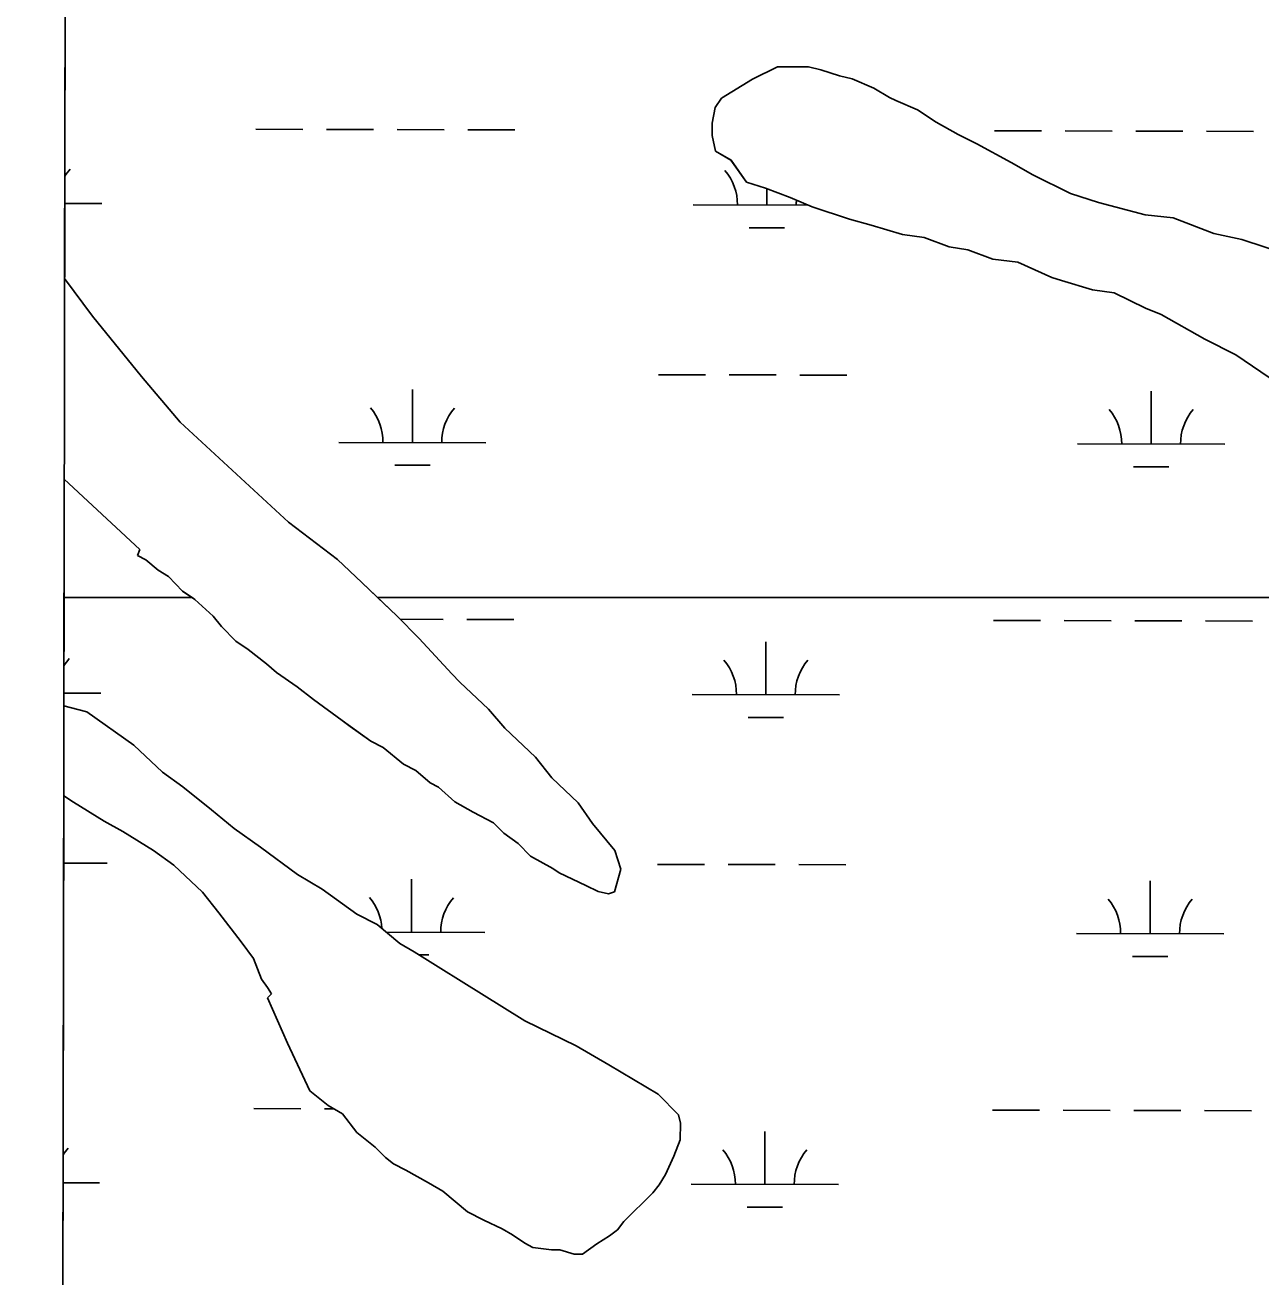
# Model space of a CAD drawing. Extents: x 3219052 to 3256913, y 800770 to 826146.
# Drawn here: x 3223220 to 3224059, y 822305 to 823156 of the extents above; entities that cross this region are included whole.
import ezdxf

# ---------------------------------------------------------------- set-up
doc = ezdxf.new("R2010")
doc.units = 0
for name, color, linetype in [('V-GRID-FRAM', 7, 'Continuous'), ('V-SITE-VEGE', 7, 'Continuous'), ('V-WETL-SWMP', 7, 'Continuous')]:
    doc.layers.add(name, color=color, linetype=linetype)

msp = doc.modelspace()

# ---------------------------------------------------------------- linework, layer by layer
at = {"layer": 'V-GRID-FRAM'}
for points in [[(3223248.62, 824370.11), (3254658.46, 824333.57), (3254645.23, 806146.92), (3223219.52, 806183.49), (3223248.62, 824370.11)], [(3223219.52, 806183.49), (3223248.62, 824370.11)]]:
    msp.add_lwpolyline(points, dxfattribs=at)
at = {"layer": 'V-SITE-VEGE'}
for p, q in [((3223248.62, 824370.11), (3223246.4, 822983.95)), ((3223713.78, 823119.17), (3223730.67, 823127.68)), ((3223730.67, 823127.68), (3223751.82, 823127.76)), ((3223751.82, 823127.76), (3223760.29, 823125.67)), ((3223760.29, 823125.67), (3223772.99, 823121.48)), ((3223692.68, 823106.41), (3223713.78, 823119.17)), ((3223772.99, 823121.48), (3223781.46, 823119.4)), ((3223781.46, 823119.4), (3223796.28, 823113.11)), ((3223688.47, 823100.05), (3223692.68, 823106.41)), ((3223796.28, 823113.11), (3223806.87, 823106.8)), ((3223806.87, 823106.8), (3223811.11, 823104.7)), ((3223686.39, 823089.47), (3223688.47, 823100.05)), ((3223811.11, 823104.7), (3223825.93, 823098.4)), ((3223825.93, 823098.4), (3223838.65, 823089.99)), ((3223686.42, 823081.01), (3223686.39, 823089.47)), ((3223838.65, 823089.99), (3223853.48, 823081.58)), ((3223688.57, 823070.44), (3223686.42, 823081.01)), ((3223853.48, 823081.58), (3223866.19, 823075.28)), ((3223866.19, 823075.28), (3223889.5, 823062.67)), ((3223699.17, 823064.14), (3223688.57, 823070.44)), ((3223709.79, 823049.37), (3223699.17, 823064.14)), ((3223889.5, 823062.67), (3223904.33, 823054.27)), ((3223722.5, 823045.18), (3223709.79, 823049.37)), ((3223904.33, 823054.27), (3223929.75, 823041.66)), ((3223739.43, 823038.9), (3223722.5, 823045.18)), ((3223754.26, 823032.6), (3223739.43, 823038.9)), ((3223929.75, 823041.66), (3223948.8, 823035.39)), ((3223779.66, 823024.23), (3223754.26, 823032.6)), ((3223948.8, 823035.39), (3223980.55, 823027.04)), ((3223794.48, 823020.05), (3223779.66, 823024.23)), ((3223980.55, 823027.04), (3223999.59, 823024.98)), ((3223999.59, 823024.98), (3224027.12, 823014.51)), ((3223815.65, 823013.78), (3223794.48, 823020.05)), ((3223830.46, 823011.72), (3223815.65, 823013.78)), ((3224027.12, 823014.51), (3224046.16, 823010.34)), ((3223847.4, 823005.43), (3223830.46, 823011.72)), ((3223860.09, 823003.36), (3223847.4, 823005.43)), ((3224046.16, 823010.34), (3224077.92, 822999.88)), ((3223877.03, 822997.08), (3223860.09, 823003.36)), ((3223893.96, 822995.02), (3223877.03, 822997.08)), ((3223917.26, 822984.53), (3223893.96, 822995.02)), ((3223246.4, 822983.95), (3223265.34, 822958.2)), ((3223923.61, 822982.43), (3223917.26, 822984.53)), ((3223944.77, 822976.16), (3223923.61, 822982.43)), ((3223959.59, 822974.09), (3223944.77, 822976.16)), ((3223980.77, 822963.6), (3223959.59, 822974.09)), ((3223991.36, 822959.4), (3223980.77, 822963.6)), ((3223265.34, 822958.2), (3223298.56, 822917.3)), ((3224021.02, 822942.59), (3223991.36, 822959.4)), ((3224042.2, 822932.09), (3224021.02, 822942.59)), ((3224076.12, 822908.94), (3224042.2, 822932.09)), ((3223298.56, 822917.3), (3223324.87, 822886.26)), ((3223324.87, 822886.26), (3223398.43, 822818.38)), ((3223246.18, 822847.41), (3223246.06, 822767.11)), ((3223297.47, 822799.72), (3223246.18, 822847.41)), ((3223398.43, 822818.38), (3223431.79, 822792.87)), ((3223296.03, 822795.53), (3223297.47, 822799.72)), ((3223301.6, 822792.68), (3223296.03, 822795.53)), ((3223309.93, 822785.61), (3223301.6, 822792.68)), ((3223431.79, 822792.87), (3223448.44, 822777.32)), ((3223316.89, 822781.34), (3223309.93, 822785.61)), ((3223326.6, 822771.45), (3223316.89, 822781.34)), ((3223448.44, 822777.32), (3223459.09, 822767.11)), ((3223246.06, 822767.11), (3223245.94, 822693.41)), ((3223246.06, 822767.11), (3223332.98, 822767.11)), ((3223332.98, 822767.11), (3223246.06, 822767.11)), ((3223332.98, 822767.11), (3223326.6, 822771.45)), ((3223334.95, 822765.77), (3223332.98, 822767.11)), ((3223347.44, 822754.46), (3223334.95, 822765.77)), ((3223459.09, 822767.11), (3224238.55, 822767.11)), ((3224238.55, 822767.11), (3223459.09, 822767.11)), ((3223459.09, 822767.11), (3223472.03, 822754.7)), ((3223352.97, 822747.41), (3223347.44, 822754.46)), ((3223472.03, 822754.7), (3223487.29, 822739.16)), ((3223362.68, 822737.52), (3223352.97, 822747.41)), ((3223371.03, 822731.84), (3223362.68, 822737.52)), ((3223383.54, 822721.93), (3223371.03, 822731.84)), ((3223487.29, 822739.16), (3223509.46, 822715.16)), ((3223390.48, 822716.26), (3223383.54, 822721.93)), ((3223404.39, 822706.33), (3223390.48, 822716.26)), ((3223509.46, 822715.16), (3223515.01, 822709.5)), ((3223415.51, 822697.83), (3223404.39, 822706.33)), ((3223515.01, 822709.5), (3223534.44, 822691.13)), ((3223434.97, 822683.65), (3223415.51, 822697.83)), ((3223245.94, 822693.41), (3223250.27, 822692.37)), ((3223250.27, 822692.37), (3223261.44, 822689.46)), ((3223261.44, 822689.46), (3223293.43, 822666.77)), ((3223534.44, 822691.13), (3223545.52, 822678.43)), ((3223440.54, 822679.4), (3223434.97, 822683.65)), ((3223454.44, 822669.47), (3223440.54, 822679.4)), ((3223545.52, 822678.43), (3223566.33, 822658.64)), ((3223293.43, 822666.77), (3223312.86, 822648.39)), ((3223462.8, 822665.19), (3223454.44, 822669.47)), ((3223476.69, 822653.87), (3223462.8, 822665.19)), ((3223566.33, 822658.64), (3223577.4, 822644.53)), ((3223312.86, 822648.39), (3223326.76, 822638.46)), ((3223485.05, 822649.59), (3223476.69, 822653.87)), ((3223494.78, 822641.1), (3223485.05, 822649.59)), ((3223326.76, 822638.46), (3223346.22, 822622.88)), ((3223500.35, 822638.25), (3223494.78, 822641.1)), ((3223511.46, 822628.34), (3223500.35, 822638.25)), ((3223577.4, 822644.53), (3223595.44, 822627.57)), ((3223245.84, 822632.26), (3223244.88, 822030.81)), ((3223252.47, 822627.95), (3223245.84, 822632.26)), ((3223273.35, 822615.16), (3223252.47, 822627.95)), ((3223346.22, 822622.88), (3223361.5, 822610.14)), ((3223523.99, 822621.23), (3223511.46, 822628.34)), ((3223537.92, 822614.1), (3223523.99, 822621.23)), ((3223595.44, 822627.57), (3223605.11, 822613.48)), ((3223285.89, 822608.04), (3223273.35, 822615.16)), ((3223544.85, 822607.04), (3223537.92, 822614.1)), ((3223605.11, 822613.48), (3223620.34, 822595.14)), ((3223306.76, 822595.25), (3223285.89, 822608.04)), ((3223361.5, 822610.14), (3223379.58, 822597.37)), ((3223554.59, 822599.95), (3223544.85, 822607.04)), ((3223379.58, 822597.37), (3223404.6, 822578.95)), ((3223562.91, 822591.47), (3223554.59, 822599.95)), ((3223320.67, 822585.32), (3223306.76, 822595.25)), ((3223578.23, 822582.93), (3223562.91, 822591.47)), ((3223620.34, 822595.14), (3223624.42, 822582.5)), ((3223340.1, 822566.94), (3223320.67, 822585.32)), ((3223404.6, 822578.95), (3223421.31, 822568.99)), ((3223582.4, 822580.09), (3223578.23, 822582.93)), ((3223600.52, 822571.52), (3223582.4, 822580.09)), ((3223624.42, 822582.5), (3223620.08, 822567.14)), ((3223608.88, 822567.25), (3223600.52, 822571.52)), ((3223351.17, 822552.84), (3223340.1, 822566.94)), ((3223421.31, 822568.99), (3223444.95, 822551.97)), ((3223615.87, 822565.78), (3223608.88, 822567.25)), ((3223620.08, 822567.14), (3223615.87, 822565.78)), ((3223366.38, 822533.1), (3223351.17, 822552.84)), ((3223444.95, 822551.97), (3223458.88, 822544.84)), ((3223458.88, 822544.84), (3223474.17, 822532.1)), ((3223374.68, 822521.83), (3223366.38, 822533.1)), ((3223474.17, 822532.1), (3223483.91, 822526.41)), ((3223380.15, 822507.78), (3223374.68, 822521.83)), ((3223483.91, 822526.41), (3223502, 822515.04)), ((3223502, 822515.04), (3223515.92, 822506.52)), ((3223384.29, 822502.14), (3223380.15, 822507.78)), ((3223387.05, 822497.91), (3223384.29, 822502.14)), ((3223515.92, 822506.52), (3223559.07, 822479.52)), ((3223384.23, 822495.14), (3223387.05, 822497.91)), ((3223397.94, 822464.21), (3223384.23, 822495.14)), ((3223559.07, 822479.52), (3223593.91, 822462.4)), ((3223413.04, 822431.88), (3223397.94, 822464.21)), ((3223593.91, 822462.4), (3223616.19, 822449.59)), ((3223616.19, 822449.59), (3223649.6, 822429.68)), ((3223425.54, 822421.96), (3223413.04, 822431.88)), ((3223649.6, 822429.68), (3223663.46, 822415.55)), ((3223435.29, 822416.27), (3223425.54, 822421.96)), ((3223444.97, 822403.58), (3223435.29, 822416.27)), ((3223663.46, 822415.55), (3223664.81, 822409.94)), ((3223664.81, 822409.94), (3223664.71, 822398.74)), ((3223457.48, 822393.67), (3223444.97, 822403.58)), ((3223464.41, 822386.6), (3223457.48, 822393.67)), ((3223664.71, 822398.74), (3223660.41, 822387.58)), ((3223469.97, 822382.35), (3223464.41, 822386.6)), ((3223660.41, 822387.58), (3223654.69, 822375.04)), ((3223478.33, 822378.07), (3223469.97, 822382.35)), ((3223493.65, 822369.53), (3223478.33, 822378.07)), ((3223654.69, 822375.04), (3223650.43, 822368.08)), ((3223503.4, 822363.84), (3223493.65, 822369.53)), ((3223650.43, 822368.08), (3223646.17, 822362.52)), ((3223520.06, 822349.69), (3223503.4, 822363.84)), ((3223646.17, 822362.52), (3223626.4, 822343.1)), ((3223531.21, 822343.99), (3223520.06, 822349.69)), ((3223543.76, 822338.27), (3223531.21, 822343.99)), ((3223626.4, 822343.1), (3223622.15, 822337.54)), ((3223550.72, 822334.01), (3223543.76, 822338.27)), ((3223559.06, 822328.33), (3223550.72, 822334.01)), ((3223616.51, 822333.4), (3223608.06, 822327.87)), ((3223622.15, 822337.54), (3223616.51, 822333.4)), ((3223564.64, 822325.48), (3223559.06, 822328.33)), ((3223577.22, 822323.96), (3223564.64, 822325.48)), ((3223582.82, 822323.91), (3223577.22, 822323.96)), ((3223592.59, 822321.02), (3223582.82, 822323.91)), ((3223608.06, 822327.87), (3223598.19, 822320.97)), ((3223598.19, 822320.97), (3223592.59, 822321.02))]:
    msp.add_line(p, q, dxfattribs=at)
at = {"layer": 'V-WETL-SWMP'}
for p, q in [((3223247.04, 823382.41), (3223246.4, 822983.95)), ((3223713.79, 823119.17), (3223730.68, 823127.69)), ((3223730.68, 823127.69), (3223751.82, 823127.76)), ((3223751.82, 823127.76), (3223760.29, 823125.67)), ((3223760.29, 823125.67), (3223772.99, 823121.49)), ((3223692.69, 823106.41), (3223713.79, 823119.17)), ((3223772.99, 823121.49), (3223781.46, 823119.4)), ((3223781.46, 823119.4), (3223796.28, 823113.11)), ((3223688.48, 823100.05), (3223692.69, 823106.41)), ((3223796.28, 823113.11), (3223806.88, 823106.8)), ((3223806.88, 823106.8), (3223811.11, 823104.7)), ((3223686.4, 823089.47), (3223688.48, 823100.05)), ((3223811.11, 823104.7), (3223825.94, 823098.41)), ((3223825.94, 823098.41), (3223838.66, 823089.99)), ((3223686.43, 823081.01), (3223686.4, 823089.47)), ((3223838.66, 823089.99), (3223853.49, 823081.58)), ((3223376.31, 823085.21), (3223408.31, 823085.14)), ((3223424.31, 823085.11), (3223456.31, 823085.04)), ((3223472.31, 823085.01), (3223504.31, 823084.94)), ((3223520.31, 823084.91), (3223552.31, 823084.84)), ((3223688.58, 823070.45), (3223686.43, 823081.01)), ((3223853.49, 823081.58), (3223866.2, 823075.28)), ((3223878.21, 823084.16), (3223910.21, 823084.09)), ((3223926.21, 823084.06), (3223958.21, 823083.99)), ((3223974.21, 823083.96), (3224006.21, 823083.89)), ((3224022.21, 823083.86), (3224054.21, 823083.79)), ((3223866.2, 823075.28), (3223889.5, 823062.68)), ((3223699.18, 823064.14), (3223688.58, 823070.45)), ((3223709.8, 823049.37), (3223699.18, 823064.14)), ((3223889.5, 823062.68), (3223904.33, 823054.27)), ((3223722.5, 823045.19), (3223709.8, 823049.37)), ((3223904.33, 823054.27), (3223929.75, 823041.67)), ((3223739.44, 823038.9), (3223722.5, 823045.19)), ((3223723.52, 823033.74), (3223723.54, 823044.8)), ((3223754.27, 823032.61), (3223739.44, 823038.9)), ((3223929.75, 823041.67), (3223948.81, 823035.39)), ((3223246.48, 823034.74), (3223271.61, 823034.69)), ((3223673.52, 823033.85), (3223751.73, 823033.68)), ((3223779.67, 823024.23), (3223754.27, 823032.61)), ((3223948.81, 823035.39), (3223980.56, 823027.04)), ((3223794.49, 823020.06), (3223779.67, 823024.23)), ((3223980.56, 823027.04), (3223999.6, 823024.99)), ((3223999.6, 823024.99), (3224027.12, 823014.51)), ((3223711.48, 823018.34), (3223735.48, 823018.28)), ((3223815.66, 823013.78), (3223794.49, 823020.06)), ((3223830.47, 823011.72), (3223815.66, 823013.78)), ((3224027.12, 823014.51), (3224046.17, 823010.35)), ((3223847.41, 823005.43), (3223830.47, 823011.72)), ((3223860.1, 823003.36), (3223847.41, 823005.43)), ((3224046.17, 823010.35), (3224077.93, 822999.88)), ((3223877.04, 822997.08), (3223860.1, 823003.36)), ((3223893.96, 822995.02), (3223877.04, 822997.08)), ((3223917.26, 822984.53), (3223893.96, 822995.02)), ((3223246.4, 822983.95), (3223265.34, 822958.2)), ((3223923.61, 822982.43), (3223917.26, 822984.53)), ((3223944.78, 822976.16), (3223923.61, 822982.43)), ((3223959.59, 822974.1), (3223944.78, 822976.16)), ((3223980.77, 822963.6), (3223959.59, 822974.1)), ((3223991.36, 822959.41), (3223980.77, 822963.6)), ((3223265.34, 822958.2), (3223298.56, 822917.3)), ((3224021.03, 822942.59), (3223991.36, 822959.41)), ((3224042.21, 822932.09), (3224021.03, 822942.59)), ((3224076.12, 822908.94), (3224042.21, 822932.09)), ((3223298.56, 822917.3), (3223324.87, 822886.26)), ((3223649.87, 822918.46), (3223681.87, 822918.4)), ((3223697.87, 822918.36), (3223729.87, 822918.3)), ((3223745.87, 822918.26), (3223777.87, 822918.19)), ((3223482.71, 822872.38), (3223482.78, 822908.38)), ((3223984.61, 822871.33), (3223984.69, 822907.33)), ((3223324.87, 822886.26), (3223398.43, 822818.38)), ((3223432.71, 822872.49), (3223532.71, 822872.28)), ((3223934.61, 822871.44), (3224034.61, 822871.23)), ((3223470.67, 822856.98), (3223494.67, 822856.93)), ((3223972.58, 822855.93), (3223996.58, 822855.88)), ((3223246.18, 822847.4), (3223245.94, 822693.41)), ((3223297.46, 822799.72), (3223246.18, 822847.4)), ((3223398.43, 822818.38), (3223431.79, 822792.87)), ((3223296.03, 822795.53), (3223297.46, 822799.72)), ((3223301.6, 822792.68), (3223296.03, 822795.53)), ((3223309.93, 822785.6), (3223301.6, 822792.68)), ((3223431.79, 822792.87), (3223448.44, 822777.32)), ((3223316.89, 822781.34), (3223309.93, 822785.6)), ((3223326.6, 822771.45), (3223316.89, 822781.34)), ((3223448.44, 822777.32), (3223472.03, 822754.7)), ((3223334.95, 822765.77), (3223326.6, 822771.45)), ((3223347.44, 822754.46), (3223334.95, 822765.77)), ((3223352.97, 822747.41), (3223347.44, 822754.46)), ((3223472.03, 822754.7), (3223487.29, 822739.16)), ((3223474.36, 822752.33), (3223503.61, 822752.27)), ((3223519.61, 822752.23), (3223551.61, 822752.17)), ((3223877.52, 822751.48), (3223909.52, 822751.42)), ((3223925.52, 822751.38), (3223957.52, 822751.32)), ((3223973.52, 822751.28), (3224005.52, 822751.22)), ((3224021.52, 822751.18), (3224053.52, 822751.12)), ((3223362.68, 822737.52), (3223352.97, 822747.41)), ((3223371.03, 822731.84), (3223362.68, 822737.52)), ((3223383.53, 822721.93), (3223371.03, 822731.84)), ((3223487.29, 822739.16), (3223509.46, 822715.16)), ((3223722.82, 822701.07), (3223722.9, 822737.07)), ((3223390.48, 822716.26), (3223383.53, 822721.93)), ((3223404.39, 822706.33), (3223390.48, 822716.26)), ((3223509.46, 822715.16), (3223515.01, 822709.51)), ((3223415.51, 822697.83), (3223404.39, 822706.33)), ((3223515.01, 822709.51), (3223534.44, 822691.13)), ((3223245.95, 822702.07), (3223270.91, 822702.01)), ((3223434.97, 822683.65), (3223415.51, 822697.83)), ((3223672.82, 822701.17), (3223772.82, 822700.96)), ((3223245.94, 822693.41), (3223250.27, 822692.37)), ((3223250.27, 822692.37), (3223261.44, 822689.46)), ((3223261.44, 822689.46), (3223293.43, 822666.77)), ((3223534.44, 822691.13), (3223545.52, 822678.43)), ((3223440.53, 822679.4), (3223434.97, 822683.65)), ((3223710.79, 822685.66), (3223734.79, 822685.61)), ((3223454.44, 822669.47), (3223440.53, 822679.4)), ((3223545.52, 822678.43), (3223566.33, 822658.63)), ((3223293.43, 822666.77), (3223312.86, 822648.39)), ((3223462.8, 822665.19), (3223454.44, 822669.47)), ((3223476.69, 822653.87), (3223462.8, 822665.19)), ((3223566.33, 822658.63), (3223577.4, 822644.53)), ((3223312.86, 822648.39), (3223326.76, 822638.46)), ((3223485.05, 822649.59), (3223476.69, 822653.87)), ((3223494.77, 822641.1), (3223485.05, 822649.59)), ((3223326.76, 822638.46), (3223346.22, 822622.88)), ((3223500.35, 822638.25), (3223494.77, 822641.1)), ((3223511.45, 822628.35), (3223500.35, 822638.25)), ((3223577.4, 822644.53), (3223595.44, 822627.57)), ((3223245.84, 822632.26), (3223244.88, 822030.8)), ((3223252.47, 822627.95), (3223245.84, 822632.26)), ((3223273.35, 822615.16), (3223252.47, 822627.95)), ((3223346.22, 822622.88), (3223361.5, 822610.14)), ((3223523.99, 822621.23), (3223511.45, 822628.35)), ((3223537.92, 822614.1), (3223523.99, 822621.23)), ((3223595.44, 822627.57), (3223605.11, 822613.48)), ((3223285.88, 822608.04), (3223273.35, 822615.16)), ((3223544.85, 822607.04), (3223537.92, 822614.1)), ((3223605.11, 822613.48), (3223620.34, 822595.14)), ((3223306.76, 822595.25), (3223285.88, 822608.04)), ((3223361.5, 822610.14), (3223379.58, 822597.37)), ((3223554.59, 822599.95), (3223544.85, 822607.04)), ((3223379.58, 822597.37), (3223404.6, 822578.94)), ((3223562.91, 822591.47), (3223554.59, 822599.95)), ((3223320.67, 822585.32), (3223306.76, 822595.25)), ((3223578.23, 822582.93), (3223562.91, 822591.47)), ((3223620.34, 822595.14), (3223624.42, 822582.5)), ((3223245.77, 822586.63), (3223275.26, 822586.57)), ((3223340.1, 822566.94), (3223320.67, 822585.32)), ((3223404.6, 822578.94), (3223421.31, 822568.99)), ((3223582.4, 822580.09), (3223578.23, 822582.93)), ((3223600.52, 822571.52), (3223582.4, 822580.09)), ((3223624.42, 822582.5), (3223620.08, 822567.14)), ((3223649.17, 822585.79), (3223681.17, 822585.72)), ((3223697.17, 822585.69), (3223729.17, 822585.62)), ((3223745.17, 822585.59), (3223777.17, 822585.52)), ((3223482.01, 822539.71), (3223482.08, 822575.71)), ((3223608.88, 822567.25), (3223600.52, 822571.52)), ((3223983.92, 822538.66), (3223983.99, 822574.66)), ((3223351.17, 822552.84), (3223340.1, 822566.94)), ((3223421.31, 822568.99), (3223444.95, 822551.97)), ((3223615.86, 822565.78), (3223608.88, 822567.25)), ((3223620.08, 822567.14), (3223615.86, 822565.78)), ((3223366.38, 822533.1), (3223351.17, 822552.84)), ((3223444.95, 822551.97), (3223458.88, 822544.84)), ((3223458.88, 822544.84), (3223474.16, 822532.1)), ((3223465, 822539.74), (3223532.01, 822539.6)), ((3223933.92, 822538.76), (3224033.92, 822538.55)), ((3223374.68, 822521.83), (3223366.38, 822533.1)), ((3223474.16, 822532.1), (3223483.91, 822526.41)), ((3223380.15, 822507.78), (3223374.68, 822521.83)), ((3223483.91, 822526.41), (3223502, 822515.04)), ((3223487.32, 822524.27), (3223493.98, 822524.25)), ((3223971.88, 822523.25), (3223995.88, 822523.2)), ((3223502, 822515.04), (3223515.92, 822506.51)), ((3223384.29, 822502.14), (3223380.15, 822507.78)), ((3223387.05, 822497.91), (3223384.29, 822502.14)), ((3223515.92, 822506.51), (3223559.07, 822479.52)), ((3223384.23, 822495.14), (3223387.05, 822497.91)), ((3223397.94, 822464.21), (3223384.23, 822495.14)), ((3223559.07, 822479.52), (3223593.91, 822462.39)), ((3223413.04, 822431.88), (3223397.94, 822464.21)), ((3223593.91, 822462.39), (3223616.18, 822449.59)), ((3223616.18, 822449.59), (3223649.6, 822429.68)), ((3223425.54, 822421.96), (3223413.04, 822431.88)), ((3223649.6, 822429.68), (3223663.46, 822415.55)), ((3223374.91, 822419.86), (3223406.91, 822419.8)), ((3223422.91, 822419.76), (3223429.34, 822419.75)), ((3223435.29, 822416.27), (3223425.54, 822421.96)), ((3223876.82, 822418.81), (3223908.82, 822418.74)), ((3223924.82, 822418.71), (3223956.82, 822418.64)), ((3223972.82, 822418.61), (3224004.82, 822418.54)), ((3224020.82, 822418.51), (3224052.82, 822418.44)), ((3223444.97, 822403.58), (3223435.29, 822416.27)), ((3223663.46, 822415.55), (3223664.81, 822409.94)), ((3223664.81, 822409.94), (3223664.71, 822398.74)), ((3223457.48, 822393.67), (3223444.97, 822403.58)), ((3223722.12, 822368.39), (3223722.2, 822404.39)), ((3223464.41, 822386.6), (3223457.48, 822393.67)), ((3223664.71, 822398.74), (3223660.4, 822387.58)), ((3223469.97, 822382.35), (3223464.41, 822386.6)), ((3223660.4, 822387.58), (3223654.69, 822375.04)), ((3223478.33, 822378.07), (3223469.97, 822382.35)), ((3223493.65, 822369.53), (3223478.33, 822378.07)), ((3223654.69, 822375.04), (3223650.42, 822368.08)), ((3223245.42, 822369.39), (3223270.22, 822369.34)), ((3223503.4, 822363.84), (3223493.65, 822369.53)), ((3223650.42, 822368.08), (3223646.17, 822362.52)), ((3223672.12, 822368.5), (3223772.12, 822368.29)), ((3223520.06, 822349.69), (3223503.4, 822363.84)), ((3223646.17, 822362.52), (3223626.39, 822343.1)), ((3223531.21, 822343.99), (3223520.06, 822349.69)), ((3223710.09, 822352.99), (3223734.09, 822352.94)), ((3223543.76, 822338.27), (3223531.21, 822343.99)), ((3223626.39, 822343.1), (3223622.14, 822337.54)), ((3223550.72, 822334.01), (3223543.76, 822338.27)), ((3223559.06, 822328.33), (3223550.72, 822334.01)), ((3223616.51, 822333.4), (3223608.05, 822327.87)), ((3223622.14, 822337.54), (3223616.51, 822333.4)), ((3223564.64, 822325.48), (3223559.06, 822328.33)), ((3223577.22, 822323.96), (3223564.64, 822325.48)), ((3223582.82, 822323.91), (3223577.22, 822323.96)), ((3223592.59, 822321.02), (3223582.82, 822323.91)), ((3223608.05, 822327.87), (3223598.19, 822320.97)), ((3223598.19, 822320.97), (3223592.59, 822321.02))]:
    msp.add_line(p, q, dxfattribs=at)
for centre, start, end in [((3223276.85, 823035.15), 139.10809, 149.41082), ((3223668.28, 823034.33), 359.10809, 40.65175), ((3223778.76, 823034.1), 175.09288, 180.65175), ((3223427.46, 822872.97), 359.10809, 40.65175), ((3223537.95, 822872.74), 139.10809, 180.65175), ((3223929.37, 822871.92), 359.10809, 40.65175), ((3224039.86, 822871.69), 139.10809, 180.65175), ((3223276.16, 822702.48), 139.10809, 148.88723), ((3223667.58, 822701.66), 359.10809, 40.65175), ((3223778.06, 822701.43), 139.10809, 180.65175), ((3223426.77, 822540.3), 3.21695, 40.65175), ((3223537.25, 822540.07), 139.10809, 180.65175), ((3223928.67, 822539.25), 359.10809, 40.65175), ((3224039.16, 822539.02), 139.10809, 180.65175), ((3223275.46, 822369.8), 139.10809, 148.37149), ((3223666.88, 822368.98), 359.10809, 40.65175), ((3223777.37, 822368.75), 139.10809, 180.65175)]:
    msp.add_arc(centre, 35.25, start, end, dxfattribs=at)

doc.saveas('drawing.dxf')
